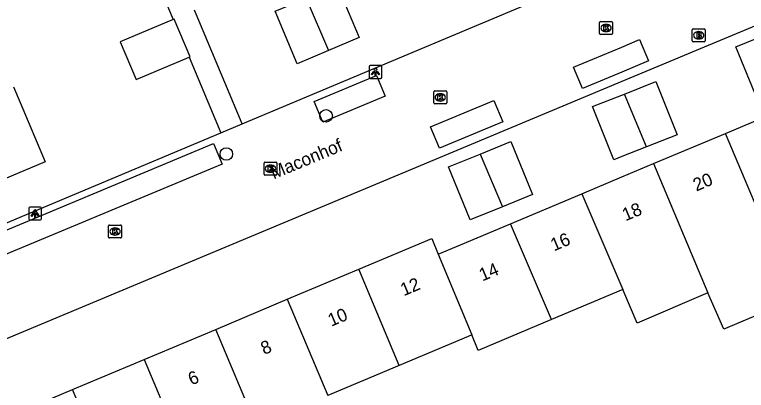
# Model space of a CAD drawing. Extents: x 157767 to 159171, y 387842 to 389425.
# Drawn here: x 158953 to 159009.6, y 388179.9 to 388209 of the extents above; entities that cross this region are included whole.
import ezdxf

# ---------------------------------------------------------------- set-up
doc = ezdxf.new("R2010")
doc.units = 0
for name, color, linetype in [('IMGEO_Boom', 7, 'Continuous'), ('IMGEO_Brandkraan', 7, 'Continuous'), ('IMGEO_Kolk', 7, 'Continuous'), ('IMGEO_Lichtpunt', 7, 'Continuous'), ('IMGEO_Openbare_ruimte_label', 7, 'Continuous'), ('IMGEO_Pand', 7, 'Continuous'), ('IMGEO_Pand_nummerreeks', 7, 'Continuous'), ('IMGEO_Voetpad_open', 7, 'Continuous')]:
    doc.layers.add(name, color=color, linetype=linetype)

msp = doc.modelspace()

# ---------------------------------------------------------------- linework, layer by layer
at = {"layer": 'IMGEO_Boom'}
for centre in [(158977.127, 388201.164), (158969.415, 388198.211)]:
    msp.add_circle(centre, 0.489, dxfattribs=at)
at = {"layer": 'IMGEO_Brandkraan'}
for p, q in [((159005.446, 388206.971), (159005.446, 388207.823)), ((159005.521, 388207.897), (159006.373, 388207.897)), ((159006.447, 388207.823), (159006.447, 388206.971)), ((159005.934, 388207.677), (159005.959, 388207.677)), ((159006.373, 388206.897), (159005.521, 388206.897)), ((159005.957, 388207.117), (159005.932, 388207.117))]:
    msp.add_line(p, q, dxfattribs=at)
for points in [[(159005.446, 388206.971), (159005.446, 388207.823)], [(159005.521, 388207.897), (159006.373, 388207.897)], [(159006.447, 388207.823), (159006.447, 388206.971)], [(159005.794, 388207.597), (159005.794, 388207.197), (159006.007, 388207.197)], [(159006.025, 388207.597), (159005.794, 388207.597)], [(159005.973, 388207.516), (159005.919, 388207.516), (159005.919, 388207.44)], [(159005.919, 388207.44), (159005.972, 388207.44)], [(159005.981, 388207.364), (159005.919, 388207.364), (159005.919, 388207.283)], [(159005.919, 388207.283), (159005.981, 388207.283)], [(159006.373, 388206.897), (159005.521, 388206.897)]]:
    msp.add_lwpolyline(points, dxfattribs=at)
for centre, radius, start, end in [((159005.523, 388207.821), 0.0765, 91.552, 178.448), ((159005.523, 388207.821), 0.0765, 91.552, 178.448), ((159006.371, 388207.821), 0.0765, 1.552, 88.448), ((159006.371, 388207.821), 0.0765, 1.552, 88.448), ((159005.974, 388207.478), 0.0379, 267.8285, 90.9355), ((159005.982, 388207.323), 0.0404, 269.8759, 90.5077), ((159006.029, 388207.452), 0.145, 59.4692, 91.5367), ((159006.054, 388207.499), 0.0922, 285.5137, 58.1501), ((159006.059, 388207.307), 0.105, 301.3115, 78.989), ((159005.523, 388206.973), 0.0765, 181.552, 268.448), ((159005.523, 388206.973), 0.0765, 181.552, 268.448), ((159006.013, 388207.448), 0.251, 268.6676, 293.5347), ((159006.371, 388206.973), 0.0765, 271.552, 358.448), ((159006.371, 388206.973), 0.0765, 271.552, 358.448)]:
    msp.add_arc(centre, radius, start, end, dxfattribs=at)
for centre, major_axis, ratio, start_param, end_param in [((159005.933, 388207.397), (-0.387, 0.002), 0.722429, 4.712389, 7.853982), ((159005.958, 388207.397), (-0.39, 0.002), 0.717154, 1.570796, 4.712389)]:
    msp.add_ellipse(centre, major_axis=major_axis, ratio=ratio, start_param=start_param, end_param=end_param, dxfattribs=at)
at = {"layer": 'IMGEO_Kolk'}
for p, q in [((158998.276, 388207.533), (158998.276, 388208.385)), ((158998.351, 388208.459), (158999.203, 388208.459)), ((158999.277, 388208.385), (158999.277, 388207.533)), ((158998.764, 388208.239), (158998.789, 388208.239)), ((158999.203, 388207.459), (158998.351, 388207.459)), ((158998.787, 388207.679), (158998.762, 388207.679)), ((158985.455, 388202.163), (158985.455, 388203.015)), ((158985.53, 388203.089), (158986.382, 388203.089)), ((158985.943, 388202.869), (158985.968, 388202.869)), ((158986.456, 388203.015), (158986.456, 388202.163)), ((158985.966, 388202.309), (158985.941, 388202.309)), ((158986.382, 388202.089), (158985.53, 388202.089)), ((158972.328, 388196.654), (158972.328, 388197.506)), ((158972.403, 388197.58), (158973.255, 388197.58)), ((158972.816, 388197.36), (158972.841, 388197.36)), ((158973.329, 388197.506), (158973.329, 388196.654)), ((158973.255, 388196.58), (158972.403, 388196.58)), ((158972.839, 388196.8), (158972.814, 388196.8)), ((158960.309, 388191.79), (158960.309, 388192.642)), ((158960.384, 388192.716), (158961.236, 388192.716)), ((158961.31, 388192.642), (158961.31, 388191.79)), ((158960.797, 388192.496), (158960.822, 388192.496)), ((158961.236, 388191.716), (158960.384, 388191.716)), ((158960.82, 388191.936), (158960.795, 388191.936))]:
    msp.add_line(p, q, dxfattribs=at)
for points in [[(158998.276, 388207.533), (158998.276, 388208.385)], [(158998.351, 388208.459), (158999.203, 388208.459)], [(158999.277, 388208.385), (158999.277, 388207.533)], [(158998.597, 388208.159), (158998.72, 388208.159), (158998.72, 388208.008), (158998.85, 388208.159), (158999.014, 388208.159), (158998.868, 388208.008), (158999.021, 388207.759), (158998.869, 388207.759), (158998.784, 388207.923), (158998.72, 388207.856), (158998.72, 388207.759), (158998.597, 388207.759), (158998.597, 388208.159)], [(158999.203, 388207.459), (158998.351, 388207.459)], [(158985.455, 388202.163), (158985.455, 388203.015)], [(158985.53, 388203.089), (158986.382, 388203.089)], [(158985.776, 388202.789), (158985.899, 388202.789), (158985.899, 388202.638), (158986.029, 388202.789), (158986.193, 388202.789), (158986.047, 388202.638), (158986.2, 388202.389), (158986.048, 388202.389), (158985.963, 388202.553), (158985.899, 388202.486), (158985.899, 388202.389), (158985.776, 388202.389), (158985.776, 388202.789)], [(158986.456, 388203.015), (158986.456, 388202.163)], [(158986.382, 388202.089), (158985.53, 388202.089)], [(158972.328, 388196.654), (158972.328, 388197.506)], [(158972.403, 388197.58), (158973.255, 388197.58)], [(158972.649, 388197.28), (158972.772, 388197.28), (158972.772, 388197.129), (158972.902, 388197.28), (158973.066, 388197.28), (158972.92, 388197.129), (158973.073, 388196.88), (158972.921, 388196.88), (158972.836, 388197.044), (158972.772, 388196.977), (158972.772, 388196.88), (158972.649, 388196.88), (158972.649, 388197.28)], [(158973.329, 388197.506), (158973.329, 388196.654)], [(158973.255, 388196.58), (158972.403, 388196.58)], [(158960.309, 388191.79), (158960.309, 388192.642)], [(158960.384, 388192.716), (158961.236, 388192.716)], [(158961.31, 388192.642), (158961.31, 388191.79)], [(158960.63, 388192.416), (158960.753, 388192.416), (158960.753, 388192.265), (158960.883, 388192.416), (158961.047, 388192.416), (158960.901, 388192.265), (158961.054, 388192.016), (158960.902, 388192.016), (158960.817, 388192.18), (158960.753, 388192.113), (158960.753, 388192.016), (158960.63, 388192.016), (158960.63, 388192.416)], [(158961.236, 388191.716), (158960.384, 388191.716)]]:
    msp.add_lwpolyline(points, dxfattribs=at)
for centre, start, end in [((158998.353, 388208.383), 91.552, 178.448), ((158998.353, 388208.383), 91.552, 178.448), ((158999.201, 388208.383), 1.552, 88.448), ((158999.201, 388208.383), 1.552, 88.448), ((158998.353, 388207.535), 181.552, 268.448), ((158998.353, 388207.535), 181.552, 268.448), ((158999.201, 388207.535), 271.552, 358.448), ((158999.201, 388207.535), 271.552, 358.448), ((158985.532, 388203.013), 91.552, 178.448), ((158985.532, 388203.013), 91.552, 178.448), ((158986.38, 388203.013), 1.552, 88.448), ((158986.38, 388203.013), 1.552, 88.448), ((158985.532, 388202.165), 181.552, 268.448), ((158985.532, 388202.165), 181.552, 268.448), ((158986.38, 388202.165), 271.552, 358.448), ((158986.38, 388202.165), 271.552, 358.448), ((158972.405, 388197.504), 91.552, 178.448), ((158972.405, 388197.504), 91.552, 178.448), ((158973.253, 388197.504), 1.552, 88.448), ((158973.253, 388197.504), 1.552, 88.448), ((158972.405, 388196.656), 181.552, 268.448), ((158972.405, 388196.656), 181.552, 268.448), ((158973.253, 388196.656), 271.552, 358.448), ((158973.253, 388196.656), 271.552, 358.448), ((158960.386, 388192.64), 91.552, 178.448), ((158960.386, 388192.64), 91.552, 178.448), ((158961.234, 388192.64), 1.552, 88.448), ((158961.234, 388192.64), 1.552, 88.448), ((158960.386, 388191.792), 181.552, 268.448), ((158960.386, 388191.792), 181.552, 268.448), ((158961.234, 388191.792), 271.552, 358.448), ((158961.234, 388191.792), 271.552, 358.448)]:
    msp.add_arc(centre, 0.0765, start, end, dxfattribs=at)
for centre, major_axis, ratio, start_param, end_param in [((158998.763, 388207.959), (-0.387, 0.002), 0.722429, 4.712389, 7.853982), ((158998.788, 388207.959), (-0.39, 0.002), 0.717154, 1.570796, 4.712389), ((158985.942, 388202.589), (-0.387, 0.002), 0.722429, 4.712389, 7.853982), ((158985.967, 388202.589), (-0.39, 0.002), 0.717154, 1.570796, 4.712389), ((158972.815, 388197.08), (-0.387, 0.002), 0.722429, 4.712389, 7.853982), ((158972.84, 388197.08), (-0.39, 0.002), 0.717154, 1.570796, 4.712389), ((158960.796, 388192.216), (-0.387, 0.002), 0.722429, 4.712389, 7.853982), ((158960.821, 388192.216), (-0.39, 0.002), 0.717154, 1.570796, 4.712389)]:
    msp.add_ellipse(centre, major_axis=major_axis, ratio=ratio, start_param=start_param, end_param=end_param, dxfattribs=at)
at = {"layer": 'IMGEO_Lichtpunt'}
for p, q in [((158980.453, 388204.964), (158980.453, 388204.157)), ((158980.453, 388204.964), (158980.453, 388204.157)), ((158981.355, 388205.059), (158980.547, 388205.059)), ((158981.355, 388205.059), (158980.547, 388205.059)), ((158981.449, 388204.157), (158981.449, 388204.964)), ((158981.449, 388204.157), (158981.449, 388204.964)), ((158980.547, 388204.063), (158981.355, 388204.063)), ((158980.547, 388204.063), (158981.355, 388204.063)), ((158954.137, 388194.01), (158954.137, 388193.203)), ((158954.137, 388194.01), (158954.137, 388193.203)), ((158955.039, 388194.105), (158954.231, 388194.105)), ((158955.039, 388194.105), (158954.231, 388194.105)), ((158955.133, 388193.203), (158955.133, 388194.01)), ((158955.133, 388193.203), (158955.133, 388194.01)), ((158954.231, 388193.109), (158955.039, 388193.109)), ((158954.231, 388193.109), (158955.039, 388193.109))]:
    msp.add_line(p, q, dxfattribs=at)
for points in [[(158980.827, 388204.628), (158980.866, 388204.6), (158980.678, 388204.338), (158980.64, 388204.365), (158980.827, 388204.628)], [(158980.929, 388204.58), (158980.976, 388204.58), (158980.976, 388204.258), (158980.929, 388204.258), (158980.929, 388204.58)], [(158981.039, 388204.6), (158981.077, 388204.627), (158981.264, 388204.365), (158981.225, 388204.337), (158981.039, 388204.6)], [(158954.511, 388193.674), (158954.55, 388193.646), (158954.362, 388193.384), (158954.324, 388193.411), (158954.511, 388193.674)], [(158954.723, 388193.646), (158954.761, 388193.673), (158954.948, 388193.411), (158954.909, 388193.383), (158954.723, 388193.646)], [(158954.613, 388193.626), (158954.66, 388193.626), (158954.66, 388193.304), (158954.613, 388193.304), (158954.613, 388193.626)]]:
    msp.add_lwpolyline(points, dxfattribs=at)
for centre in [(158980.952, 388204.762), (158954.636, 388193.808)]:
    msp.add_circle(centre, 0.0994, dxfattribs=at)
for centre, start, end in [((158980.547, 388204.964), 90, 180), ((158980.547, 388204.964), 90, 180), ((158981.355, 388204.964), 0, 90), ((158981.355, 388204.964), 0, 90), ((158980.547, 388204.157), 180, 270), ((158980.547, 388204.157), 180, 270), ((158981.355, 388204.157), 270, 0), ((158981.355, 388204.157), 270, 360), ((158954.231, 388194.01), 90, 180), ((158954.231, 388194.01), 90, 180), ((158955.039, 388194.01), 0, 90), ((158955.039, 388194.01), 0, 90), ((158954.231, 388193.203), 180, 270), ((158954.231, 388193.203), 180, 270), ((158955.039, 388193.203), 270, 0), ((158955.039, 388193.203), 270, 360)]:
    msp.add_arc(centre, 0.0946, start, end, dxfattribs=at)
at = {"layer": 'IMGEO_Pand'}
for points in [[(158975.595, 388210.27), (158977.989, 388211.277), (158979.698, 388207.218), (158977.306, 388206.211)], [(158977.306, 388206.211), (158974.891, 388205.195), (158973.183, 388209.255), (158975.595, 388210.27)], [(158975.595, 388210.27), (158977.306, 388206.211)], [(158965.304, 388208.618), (158961.21, 388206.897), (158962.438, 388203.975), (158966.533, 388205.696)], [(158966.533, 388205.696), (158966.606, 388205.727), (158965.378, 388208.649), (158965.304, 388208.618)], [(159013.027, 388203.371), (159010.51, 388202.345), (159008.817, 388206.499), (159011.291, 388207.507)], [(158952.967, 388203.411), (158953.474, 388202.205), (158955.411, 388197.595), (158947.995, 388194.478), (158945.551, 388200.294)], [(159000.192, 388202.85), (159002.632, 388203.815), (159004.263, 388199.693), (159001.909, 388198.762)], [(159001.909, 388198.762), (159000, 388198.008), (158999.365, 388197.756), (158997.735, 388201.877), (159000, 388202.774), (159000.192, 388202.85)], [(159001.909, 388198.762), (159000.192, 388202.85)], [(159008.013, 388199.81), (159013.546, 388202.136)], [(159002.453, 388197.471), (159008.013, 388199.81)], [(159012.201, 388189.838), (159008.013, 388199.81)], [(158989.037, 388198.209), (158991.403, 388199.178), (158993.084, 388195.075), (158990.774, 388194.128)], [(158990.774, 388194.128), (158988.281, 388193.107), (158986.6, 388197.211), (158989.037, 388198.209)], [(158989.037, 388198.209), (158990.774, 388194.128)], [(158996.911, 388195.141), (159000, 388196.44), (159002.453, 388197.471)], [(159002.453, 388197.471), (159006.655, 388187.472)], [(158991.38, 388192.815), (158996.911, 388195.141)], [(158996.911, 388195.141), (159000, 388187.903), (159000.076, 388187.723)], [(158985.804, 388190.47), (158987.531, 388191.196), (158991.38, 388192.815)], [(158994.546, 388185.397), (158991.38, 388192.815)], [(158979.656, 388189.297), (158985.305, 388191.673), (158985.804, 388190.47)], [(158985.804, 388190.47), (158988.398, 388184.217)], [(159012.201, 388189.838), (159013.398, 388186.989), (159007.876, 388184.67), (159006.655, 388187.472)], [(158974.125, 388186.971), (158979.656, 388189.297)], [(158982.789, 388181.858), (158979.656, 388189.297)], [(159000.076, 388187.723), (158994.546, 388185.397)], [(159006.655, 388187.472), (159001.18, 388185.136), (159000.076, 388187.723)], [(158968.595, 388184.645), (158974.125, 388186.971)], [(158974.125, 388186.971), (158977.257, 388179.532)], [(158994.546, 388185.397), (158988.895, 388183.02), (158988.398, 388184.217)], [(158963.065, 388182.32), (158968.595, 388184.645)], [(158971.726, 388177.206), (158968.595, 388184.645)], [(158988.398, 388184.217), (158988.122, 388184.101), (158982.789, 388181.858)], [(158957.527, 388179.99), (158963.065, 388182.32)], [(158963.065, 388182.32), (158966.192, 388174.879)], [(158982.789, 388181.858), (158977.257, 388179.532)], [(158951.65, 388173.52), (158953.149, 388174.149), (158951.722, 388177.549), (158957.527, 388179.99)], [(158960.652, 388172.549), (158960.613, 388172.642), (158957.527, 388179.99)]]:
    msp.add_lwpolyline(points, dxfattribs=at)
at = {"layer": 'IMGEO_Voetpad_open'}
for points in [[(158970.643, 388200.552), (159000, 388212.895), (159004.007, 388214.605), (159000, 388224.23), (158997.771, 388229.583), (159000, 388230.526), (159028.215, 388242.391)], [(159017.996, 388211.358), (159000, 388203.826), (158948.011, 388182.082)], [(158964.015, 388211.685), (158965.304, 388208.618)], [(158970.643, 388200.552), (158966.949, 388209.339)], [(158996.951, 388203.271), (158996.26, 388204.927), (159000, 388206.489), (159001.364, 388207.057), (159002.053, 388205.408), (159000, 388204.544), (158996.951, 388203.271)], [(158966.533, 388205.696), (158968.988, 388199.856)], [(158976.865, 388200.67), (158976.2, 388202.263), (158981.019, 388204.275), (158981.684, 388202.681), (158976.865, 388200.67)], [(158990.791, 388200.7), (158985.886, 388198.652), (158985.195, 388200.308), (158990.1, 388202.356), (158990.791, 388200.7)], [(158968.988, 388199.856), (158970.643, 388200.552)], [(158944.235, 388189.449), (158968.988, 388199.856)], [(158949.043, 388189.057), (158948.378, 388190.65), (158968.427, 388199.018), (158969.092, 388197.426), (158949.043, 388189.057)]]:
    msp.add_lwpolyline(points, dxfattribs=at)

# ---------------------------------------------------------------- texts
at = {"layer": 'IMGEO_Openbare_ruimte_label'}
msp.add_text('Maconhof', height=1, rotation=22.6419, dxfattribs=at).set_placement((158973.073, 388196.238))
at = {"layer": 'IMGEO_Pand_nummerreeks'}
for s, rotation, p in [('20', 22.8094, (159005.756, 388195.302)), ('18', 22.8086, (159000.278, 388192.999)), ('16', 22.8094, (158994.74, 388190.67)), ('14', 22.8094, (158989.211, 388188.345)), ('12', 22.8094, (158983.131, 388187.201)), ('10', 22.8109, (158977.522, 388184.842)), ('8', 22.8109, (158972.334, 388182.66)), ('6', 22.8109, (158966.716, 388180.297))]:
    msp.add_text(s, height=1, rotation=rotation, dxfattribs=at).set_placement(p)

doc.saveas('drawing.dxf')
